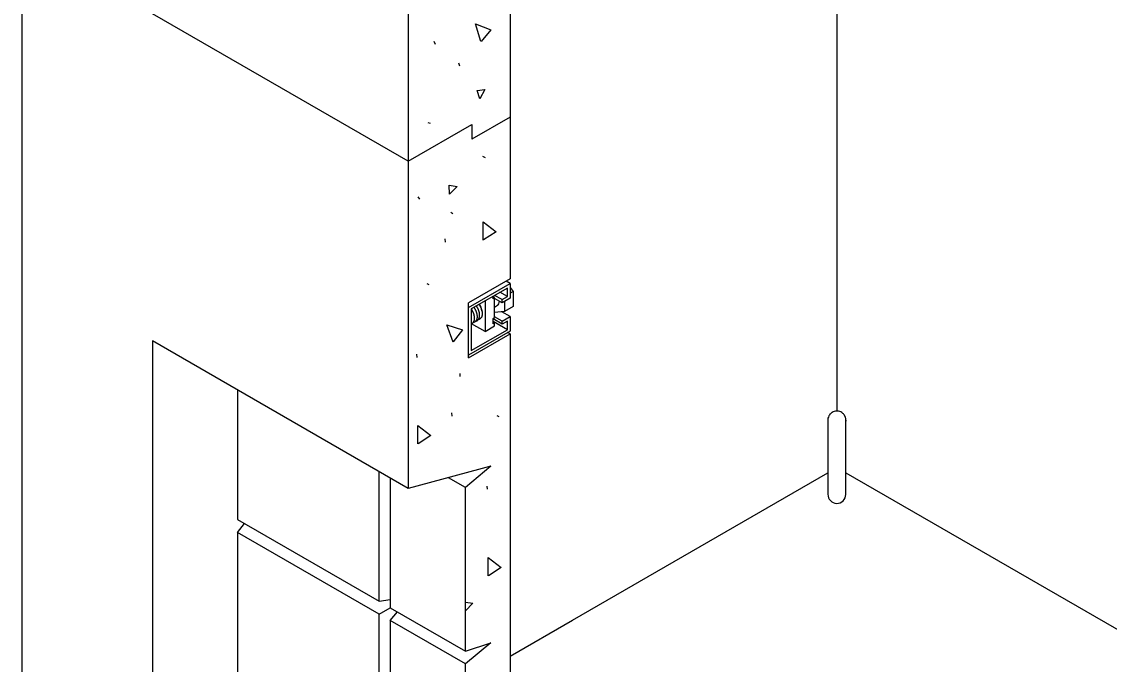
# Model space of a CAD drawing. Extents: x 99862 to 103151, y 100000 to 105076.
# Drawn here: x 101101.5 to 101403.4, y 101254.4 to 101432.8 of the extents above; entities that cross this region are included whole.
import ezdxf

# ---------------------------------------------------------------- set-up
doc = ezdxf.new("R2010")
doc.units = 0
for name, color, linetype in [('Level 11', 7, 'Continuous'), ('Level 2', 7, 'Continuous'), ('Level 3', 7, 'Continuous'), ('Level 4', 7, 'Continuous'), ('Level 5', 7, 'Continuous'), ('Level 6', 7, 'Continuous'), ('Level 7', 7, 'Continuous'), ('Level 9', 7, 'Continuous')]:
    doc.layers.add(name, color=color, linetype=linetype)

msp = doc.modelspace()

# ---------------------------------------------------------------- linework, layer by layer
at = {"layer": 'Level 11'}
for p, q in [((101225.55, 101353.51), (101237.04, 101360.14)), ((101236.3, 101358.86), (101226.29, 101353.08)), ((101237.04, 101360.14), (101235.93, 101360.78)), ((101236.3, 101356.49), (101236.3, 101358.86)), ((101237.04, 101360.14), (101237.04, 101356.06)), ((101234.83, 101354.79), (101232.76, 101355.98)), ((101234.83, 101355.64), (101232.77, 101356.83)), ((101236.3, 101356.49), (101234.24, 101357.68)), ((101234.83, 101355.64), (101236.3, 101356.49)), ((101237.04, 101356.06), (101234.83, 101354.79)), ((101234.83, 101354.79), (101234.83, 101355.64)), ((101225.55, 101340.24), (101225.55, 101353.51)), ((101226.29, 101353.08), (101226.29, 101341.52)), ((101234.83, 101348.83), (101232.32, 101350.28)), ((101236.3, 101347.3), (101232.32, 101349.6)), ((101234.83, 101349.68), (101232.76, 101350.88)), ((101237.04, 101350.96), (101234.79, 101352.26)), ((101234.83, 101349.68), (101237.04, 101350.96)), ((101234.83, 101348.83), (101234.83, 101349.68)), ((101236.3, 101349.68), (101234.83, 101348.83)), ((101236.3, 101347.3), (101236.3, 101349.68)), ((101237.04, 101350.96), (101237.04, 101346.88)), ((101237.04, 101346.88), (101225.55, 101340.24)), ((101226.29, 101341.52), (101236.3, 101347.3))]:
    msp.add_line(p, q, dxfattribs=at)
at = {"layer": 'Level 2'}
for p, q in [((101327.78, 101549.89), (101327.78, 101324.7)), ((101208.75, 101394.08), (101101.51, 101456)), ((101101.51, 101456), (101101.51, 101162.06)), ((101208.75, 101394.08), (101226.43, 101404.29)), ((101237.04, 101406.33), (101226.43, 101400.2)), ((101226.43, 101404.29), (101226.43, 101400.2)), ((101237.04, 101406.33), (101237.04, 101361.42)), ((101230.2, 101395.05), (101229.54, 101395.43)), ((101208.75, 101394.08), (101208.75, 101303.21)), ((101237.04, 101361.42), (101225.55, 101354.79)), ((101225.55, 101339.48), (101225.55, 101354.79)), ((101237.04, 101346.11), (101236.38, 101346.49)), ((101137.78, 101344.19), (101137.78, 101183)), ((101208.75, 101303.21), (101137.78, 101344.19)), ((101225.55, 101339.48), (101237.04, 101346.11)), ((101237.04, 101346.11), (101237.04, 101165.46)), ((101161.39, 101330.55), (101161.39, 101294.61)), ((101200.72, 101271.91), (101200.72, 101307.85)), ((101231.74, 101309.37), (101208.75, 101303.21)), ((101231.74, 101309.37), (101224.66, 101303.5)), ((101254.35, 101266.63), (101325.27, 101307.58)), ((101330.27, 101307.59), (101539.92, 101186.55)), ((101203.82, 101306.06), (101203.82, 101270.12)), ((101224.66, 101303.5), (101219.96, 101306.21)), ((101224.66, 101258.08), (101224.66, 101303.5)), ((101161.39, 101294.61), (101200.72, 101271.91)), ((101161.39, 101291.04), (101163.38, 101293.47)), ((101161.39, 101291.04), (101161.39, 101245.62)), ((101200.72, 101268.33), (101161.39, 101291.04)), ((101200.72, 101271.91), (101203.82, 101272.41)), ((101200.72, 101268.33), (101203.82, 101270.12)), ((101200.72, 101222.92), (101200.72, 101268.33)), ((101203.82, 101270.12), (101224.66, 101258.08)), ((101203.82, 101266.54), (101205.8, 101268.97)), ((101203.82, 101266.54), (101203.82, 101221.13)), ((101224.66, 101254.51), (101203.82, 101266.54)), ((101237.04, 101256.64), (101254.35, 101266.63)), ((101231.74, 101260.38), (101224.66, 101254.51)), ((101224.66, 101258.08), (101231.74, 101260.38)), ((101224.66, 101209.09), (101224.66, 101254.51))]:
    msp.add_line(p, q, dxfattribs=at)
at = {"layer": 'Level 3'}
for p, q in [((101237.04, 101449.19), (101237.04, 101406.33)), ((101208.75, 101443.07), (101208.75, 101394.08))]:
    msp.add_line(p, q, dxfattribs=at)
at = {"layer": 'Level 4'}
for p, q in [((101232.32, 101355.9), (101232.32, 101356.56)), ((101232.76, 101356.15), (101232.32, 101356.41)), ((101232.76, 101356.15), (101232.32, 101355.9)), ((101232.76, 101350.71), (101232.76, 101356.15)), ((101230.11, 101355.29), (101230.11, 101346.8)), ((101232.32, 101350.45), (101232.76, 101350.71)), ((101232.32, 101348.92), (101232.32, 101350.45)), ((101232.76, 101349.18), (101232.32, 101349.43)), ((101230.11, 101346.8), (101226.38, 101348.95)), ((101230.11, 101346.8), (101232.76, 101348.33)), ((101232.76, 101349.18), (101232.32, 101348.92)), ((101232.76, 101348.33), (101232.76, 101349.18))]:
    msp.add_line(p, q, dxfattribs=at)
msp.add_ellipse((101227.46, 101353.42), major_axis=(-1.25, 2.17), ratio=0.57735, start_param=3.985013, end_param=4.829212, dxfattribs=at)
at = {"layer": 'Level 5'}
for p, q in [((101237.04, 101359.05), (101237.93, 101357.93)), ((101237.93, 101357.93), (101237.04, 101357.42)), ((101237.93, 101357.93), (101237.93, 101353.74)), ((101232.76, 101353.59), (101233.57, 101354.07)), ((101235.47, 101355.16), (101235.47, 101352.32)), ((101237.93, 101353.74), (101235.47, 101352.32)), ((101235.47, 101352.32), (101232.76, 101352.07))]:
    msp.add_line(p, q, dxfattribs=at)
msp.add_ellipse((101232.32, 101356.23), major_axis=(-1.25, 2.17), ratio=0.57735, start_param=3.141566, end_param=3.926991, dxfattribs=at)
at = {"layer": 'Level 6'}
for p, q in [((101229.06, 101353.09), (101229.08, 101353.03)), ((101227.12, 101349.37), (101227.09, 101349.35)), ((101227.1, 101349.84), (101227.14, 101349.95)), ((101227.84, 101350.35), (101227.83, 101350.31)), ((101227.88, 101351.25), (101227.89, 101351.18)), ((101227.9, 101350.85), (101227.9, 101350.79)), ((101227.91, 101349.82), (101227.93, 101349.84)), ((101228.37, 101350.3), (101228.4, 101350.35)), ((101228.56, 101350.8), (101228.57, 101350.86)), ((101228.61, 101351.46), (101228.61, 101351.5)), ((101228.64, 101350.24), (101228.61, 101350.22)), ((101226.7, 101349.16), (101226.72, 101349.18))]:
    msp.add_line(p, q, dxfattribs=at)
for points, degree in [([(101226.37, 101353.01), (101226.35, 101353.03), (101226.33, 101353.06), (101226.31, 101353.09), (101226.31, 101353.09)], 3), ([(101226.46, 101352.87), (101226.44, 101352.89), (101226.41, 101352.94), (101226.38, 101352.98), (101226.37, 101353.01)], 3), ([(101226.54, 101352.73), (101226.52, 101352.75), (101226.5, 101352.8), (101226.47, 101352.85), (101226.46, 101352.87)], 3), ([(101226.62, 101352.59), (101226.6, 101352.61), (101226.58, 101352.66), (101226.55, 101352.71), (101226.54, 101352.73)], 3), ([(101226.69, 101352.44), (101226.68, 101352.47), (101226.65, 101352.52), (101226.63, 101352.56), (101226.62, 101352.59)], 3), ([(101226.76, 101352.3), (101226.75, 101352.33), (101226.73, 101352.37), (101226.7, 101352.42), (101226.69, 101352.44)], 3), ([(101227.01, 101353.5), (101227.02, 101353.49), (101227.05, 101353.45), (101227.07, 101353.42), (101227.09, 101353.39)], 3), ([(101227.09, 101353.39), (101227.1, 101353.37), (101227.13, 101353.33), (101227.16, 101353.28), (101227.17, 101353.26)], 3), ([(101227.17, 101353.26), (101227.2, 101353.21), (101227.25, 101353.12), (101227.31, 101353.02), (101227.33, 101352.98)], 3), ([(101227.33, 101352.98), (101227.34, 101352.95), (101227.37, 101352.91), (101227.39, 101352.86), (101227.41, 101352.83)], 3), ([(101227.41, 101352.83), (101227.43, 101352.79), (101227.48, 101352.69), (101227.52, 101352.59), (101227.54, 101352.55)], 3), ([(101227.54, 101352.55), (101227.55, 101352.52), (101227.57, 101352.47), (101227.59, 101352.42), (101227.6, 101352.4)], 3), ([(101227.6, 101352.4), (101227.61, 101352.38), (101227.63, 101352.33), (101227.64, 101352.28), (101227.65, 101352.25)], 3), ([(101227.81, 101353.78), (101227.79, 101353.81), (101227.76, 101353.85), (101227.73, 101353.9), (101227.72, 101353.92)], 3), ([(101227.89, 101353.65), (101227.88, 101353.67), (101227.85, 101353.72), (101227.82, 101353.76), (101227.81, 101353.78)], 3), ([(101227.97, 101353.51), (101227.96, 101353.53), (101227.93, 101353.58), (101227.9, 101353.62), (101227.89, 101353.65)], 3), ([(101228.05, 101353.37), (101228.04, 101353.39), (101228.01, 101353.44), (101227.99, 101353.48), (101227.97, 101353.51)], 3), ([(101228.19, 101353.08), (101228.17, 101353.13), (101228.12, 101353.22), (101228.07, 101353.32), (101228.05, 101353.37)], 3), ([(101228.25, 101352.93), (101228.24, 101352.96), (101228.22, 101353.01), (101228.2, 101353.05), (101228.19, 101353.08)], 3), ([(101228.37, 101352.64), (101228.35, 101352.69), (101228.31, 101352.79), (101228.27, 101352.89), (101228.25, 101352.93)], 3), ([(101228.42, 101352.5), (101228.41, 101352.52), (101228.39, 101352.57), (101228.38, 101352.62), (101228.37, 101352.64)], 3), ([(101228.46, 101352.35), (101228.45, 101352.38), (101228.44, 101352.42), (101228.42, 101352.47), (101228.42, 101352.5)], 3), ([(101228.43, 101354.31), (101228.45, 101354.29), (101228.48, 101354.24), (101228.51, 101354.2), (101228.52, 101354.18)], 3), ([(101228.52, 101354.18), (101228.54, 101354.15), (101228.57, 101354.11), (101228.6, 101354.06), (101228.61, 101354.04)], 3), ([(101228.61, 101354.04), (101228.62, 101354.01), (101228.65, 101353.97), (101228.68, 101353.92), (101228.69, 101353.9)], 3), ([(101228.69, 101353.9), (101228.7, 101353.87), (101228.73, 101353.83), (101228.76, 101353.78), (101228.77, 101353.76)], 3), ([(101228.77, 101353.76), (101228.78, 101353.73), (101228.8, 101353.68), (101228.83, 101353.64), (101228.84, 101353.61)], 3), ([(101228.84, 101353.61), (101228.86, 101353.56), (101228.91, 101353.47), (101228.95, 101353.37), (101228.97, 101353.32)], 3), ([(101228.97, 101353.32), (101228.98, 101353.3), (101229, 101353.25), (101229.02, 101353.2), (101229.03, 101353.18)], 3), ([(101229.03, 101353.18), (101229.04, 101353.15), (101229.05, 101353.12), (101229.06, 101353.09), (101229.06, 101353.09)], 3), ([(101229.08, 101353.03), (101229.1, 101352.98), (101229.12, 101352.93), (101229.13, 101352.89)], 2), ([(101229.14, 101352.87), (101229.14, 101352.85), (101229.16, 101352.81), (101229.17, 101352.76), (101229.17, 101352.74)], 3), ([(101229.17, 101352.74), (101229.18, 101352.72), (101229.19, 101352.67), (101229.21, 101352.62), (101229.21, 101352.6)], 3), ([(101229.21, 101352.6), (101229.22, 101352.57), (101229.23, 101352.52), (101229.24, 101352.48), (101229.24, 101352.45)], 3), ([(101229.24, 101352.45), (101229.25, 101352.43), (101229.26, 101352.38), (101229.27, 101352.33), (101229.27, 101352.31)], 3), ([(101226.89, 101352.01), (101226.85, 101352.11), (101226.8, 101352.2), (101226.76, 101352.3)], 2), ([(101226.78, 101349.24), (101226.8, 101349.26), (101226.82, 101349.29), (101226.85, 101349.32)], 2), ([(101226.85, 101349.32), (101226.86, 101349.34), (101226.88, 101349.37), (101226.9, 101349.4), (101226.91, 101349.42)], 3), ([(101226.94, 101351.87), (101226.93, 101351.89), (101226.91, 101351.94), (101226.89, 101351.99), (101226.89, 101352.01)], 3), ([(101226.91, 101349.42), (101226.93, 101349.45), (101226.95, 101349.48), (101226.97, 101349.51)], 2), ([(101227.02, 101349.32), (101226.98, 101349.31), (101226.95, 101349.3), (101226.91, 101349.29)], 2), ([(101226.99, 101351.72), (101226.98, 101351.74), (101226.97, 101351.79), (101226.95, 101351.84), (101226.94, 101351.87)], 3), ([(101226.98, 101349.54), (101227, 101349.56), (101227.01, 101349.59), (101227.02, 101349.62)], 2), ([(101227.04, 101351.57), (101227.03, 101351.6), (101227.01, 101351.65), (101227, 101351.69), (101226.99, 101351.72)], 3), ([(101227.02, 101349.62), (101227.03, 101349.63), (101227.04, 101349.66), (101227.05, 101349.68), (101227.05, 101349.68)], 3), ([(101227.09, 101349.35), (101227.08, 101349.35), (101227.06, 101349.34), (101227.04, 101349.33), (101227.02, 101349.32)], 3), ([(101227.08, 101351.43), (101227.07, 101351.45), (101227.06, 101351.5), (101227.04, 101351.55), (101227.04, 101351.57)], 3), ([(101227.07, 101349.73), (101227.08, 101349.76), (101227.09, 101349.8), (101227.1, 101349.84)], 2), ([(101227.11, 101351.28), (101227.1, 101351.31), (101227.09, 101351.36), (101227.08, 101351.4), (101227.08, 101351.43)], 3), ([(101227.14, 101351.14), (101227.13, 101351.17), (101227.13, 101351.21), (101227.12, 101351.26), (101227.11, 101351.28)], 3), ([(101227.22, 101349.42), (101227.19, 101349.4), (101227.15, 101349.39), (101227.12, 101349.37)], 2), ([(101227.15, 101351.07), (101227.15, 101351.09), (101227.14, 101351.12), (101227.14, 101351.14)], 2), ([(101227.14, 101349.95), (101227.16, 101350.09), (101227.17, 101350.14), (101227.18, 101350.18), (101227.18, 101350.2)], 3), ([(101227.16, 101351.01), (101227.16, 101351.02), (101227.16, 101351.04), (101227.15, 101351.06), (101227.15, 101351.07)], 3), ([(101227.18, 101350.86), (101227.18, 101350.88), (101227.17, 101350.93), (101227.17, 101350.98), (101227.16, 101351)], 3), ([(101227.19, 101350.72), (101227.19, 101350.75), (101227.19, 101350.79), (101227.18, 101350.84), (101227.18, 101350.86)], 3), ([(101227.18, 101350.2), (101227.18, 101350.22), (101227.19, 101350.26), (101227.19, 101350.3), (101227.19, 101350.32)], 3), ([(101227.2, 101350.59), (101227.2, 101350.61), (101227.2, 101350.66), (101227.19, 101350.7), (101227.19, 101350.72)], 3), ([(101227.19, 101350.32), (101227.19, 101350.37), (101227.2, 101350.41), (101227.2, 101350.45)], 2), ([(101227.2, 101350.45), (101227.2, 101350.48), (101227.2, 101350.52), (101227.2, 101350.57), (101227.2, 101350.59)], 3), ([(101227.29, 101349.47), (101227.28, 101349.47), (101227.26, 101349.45), (101227.23, 101349.43), (101227.22, 101349.42)], 3), ([(101227.36, 101349.53), (101227.34, 101349.51), (101227.33, 101349.5), (101227.31, 101349.49)], 2), ([(101227.47, 101349.63), (101227.45, 101349.61), (101227.42, 101349.58), (101227.36, 101349.53)], 2), ([(101227.56, 101349.74), (101227.56, 101349.74), (101227.53, 101349.7), (101227.5, 101349.66), (101227.47, 101349.63)], 3), ([(101227.51, 101349.67), (101227.52, 101349.68), (101227.55, 101349.68), (101227.58, 101349.69), (101227.6, 101349.7)], 3), ([(101227.58, 101349.77), (101227.58, 101349.76), (101227.57, 101349.76), (101227.57, 101349.75), (101227.56, 101349.74)], 3), ([(101227.67, 101349.91), (101227.65, 101349.88), (101227.63, 101349.84), (101227.57, 101349.76)], 2), ([(101227.6, 101349.7), (101227.64, 101349.7), (101227.67, 101349.71), (101227.7, 101349.73)], 2), ([(101227.65, 101352.25), (101227.66, 101352.23), (101227.68, 101352.18), (101227.69, 101352.13), (101227.7, 101352.11)], 3), ([(101227.72, 101350.01), (101227.71, 101349.99), (101227.7, 101349.96), (101227.68, 101349.93), (101227.67, 101349.91)], 3), ([(101227.7, 101352.1), (101227.71, 101352.08), (101227.73, 101352.03), (101227.74, 101351.99), (101227.75, 101351.96)], 3), ([(101227.71, 101349.73), (101227.73, 101349.74), (101227.76, 101349.75), (101227.79, 101349.76), (101227.81, 101349.77)], 3), ([(101227.77, 101350.12), (101227.76, 101350.1), (101227.75, 101350.08), (101227.74, 101350.05), (101227.74, 101350.05)], 3), ([(101227.75, 101351.96), (101227.75, 101351.94), (101227.77, 101351.89), (101227.78, 101351.84), (101227.79, 101351.82)], 3), ([(101227.81, 101350.23), (101227.79, 101350.19), (101227.78, 101350.16), (101227.77, 101350.12)], 2), ([(101227.79, 101351.82), (101227.79, 101351.79), (101227.8, 101351.75), (101227.81, 101351.7), (101227.82, 101351.67)], 3), ([(101227.83, 101350.31), (101227.83, 101350.3), (101227.82, 101350.28), (101227.81, 101350.25), (101227.81, 101350.23)], 3), ([(101227.81, 101349.77), (101227.85, 101349.79), (101227.88, 101349.81), (101227.91, 101349.82)], 2), ([(101227.82, 101351.67), (101227.83, 101351.63), (101227.84, 101351.58), (101227.85, 101351.53)], 2), ([(101227.86, 101350.47), (101227.86, 101350.45), (101227.85, 101350.41), (101227.84, 101350.37), (101227.84, 101350.35)], 3), ([(101227.85, 101351.53), (101227.85, 101351.51), (101227.86, 101351.46), (101227.86, 101351.42), (101227.87, 101351.39)], 3), ([(101227.88, 101350.59), (101227.88, 101350.55), (101227.87, 101350.51), (101227.86, 101350.47)], 2), ([(101227.87, 101351.39), (101227.87, 101351.37), (101227.88, 101351.32), (101227.88, 101351.28), (101227.88, 101351.25)], 3), ([(101227.9, 101350.79), (101227.9, 101350.76), (101227.89, 101350.7), (101227.89, 101350.63), (101227.88, 101350.59)], 3), ([(101227.89, 101351.18), (101227.89, 101351.16), (101227.9, 101351.09), (101227.9, 101351.03), (101227.9, 101350.98)], 3), ([(101227.9, 101350.98), (101227.9, 101350.94), (101227.9, 101350.89), (101227.9, 101350.85)], 2), ([(101227.93, 101349.84), (101227.94, 101349.84), (101227.96, 101349.86), (101227.99, 101349.87), (101228, 101349.89)], 3), ([(101228, 101349.89), (101228.03, 101349.91), (101228.06, 101349.93), (101228.09, 101349.95)], 2), ([(101228.09, 101349.95), (101228.1, 101349.97), (101228.13, 101349.99), (101228.16, 101350.02), (101228.17, 101350.03)], 3), ([(101228.17, 101350.03), (101228.18, 101350.05), (101228.21, 101350.07), (101228.23, 101350.1), (101228.24, 101350.12)], 3), ([(101228.3, 101350.1), (101228.28, 101350.09), (101228.25, 101350.08), (101228.22, 101350.08), (101228.21, 101350.08)], 3), ([(101228.24, 101350.12), (101228.28, 101350.16), (101228.31, 101350.2), (101228.34, 101350.25)], 2), ([(101228.41, 101350.13), (101228.37, 101350.12), (101228.33, 101350.11), (101228.3, 101350.1)], 2), ([(101228.34, 101350.25), (101228.35, 101350.27), (101228.36, 101350.28), (101228.37, 101350.3), (101228.37, 101350.3)], 3), ([(101228.4, 101350.35), (101228.4, 101350.35), (101228.41, 101350.37), (101228.42, 101350.39), (101228.42, 101350.41)], 3), ([(101228.51, 101350.17), (101228.49, 101350.16), (101228.46, 101350.15), (101228.42, 101350.14), (101228.41, 101350.13)], 3), ([(101228.42, 101350.41), (101228.43, 101350.42), (101228.45, 101350.46), (101228.46, 101350.49), (101228.47, 101350.51)], 3), ([(101228.5, 101352.21), (101228.49, 101352.23), (101228.48, 101352.27), (101228.47, 101352.3), (101228.47, 101352.31)], 3), ([(101228.47, 101350.51), (101228.48, 101350.55), (101228.5, 101350.59), (101228.51, 101350.62)], 2), ([(101228.53, 101352.06), (101228.53, 101352.09), (101228.52, 101352.13), (101228.5, 101352.18), (101228.5, 101352.21)], 3), ([(101228.51, 101350.62), (101228.52, 101350.64), (101228.53, 101350.68), (101228.54, 101350.72), (101228.54, 101350.74)], 3), ([(101228.57, 101350.2), (101228.56, 101350.2), (101228.54, 101350.19), (101228.53, 101350.18), (101228.51, 101350.17)], 3), ([(101228.56, 101351.92), (101228.55, 101351.94), (101228.55, 101351.99), (101228.54, 101352.04), (101228.53, 101352.06)], 3), ([(101228.55, 101350.76), (101228.55, 101350.77), (101228.55, 101350.79), (101228.56, 101350.8)], 2), ([(101228.58, 101351.78), (101228.57, 101351.83), (101228.57, 101351.87), (101228.56, 101351.92)], 2), ([(101228.57, 101350.86), (101228.57, 101350.88), (101228.58, 101350.92), (101228.59, 101350.96), (101228.59, 101350.98)], 3), ([(101228.61, 101350.22), (101228.61, 101350.22), (101228.59, 101350.22), (101228.58, 101350.21), (101228.57, 101350.2)], 3), ([(101228.6, 101351.64), (101228.59, 101351.66), (101228.59, 101351.71), (101228.58, 101351.76), (101228.58, 101351.78)], 3), ([(101228.59, 101350.98), (101228.59, 101351.02), (101228.6, 101351.07), (101228.6, 101351.11)], 2), ([(101228.61, 101351.5), (101228.61, 101351.53), (101228.6, 101351.57), (101228.6, 101351.62), (101228.6, 101351.64)], 3), ([(101228.6, 101351.11), (101228.6, 101351.13), (101228.61, 101351.17), (101228.61, 101351.22), (101228.61, 101351.24)], 3), ([(101228.61, 101351.24), (101228.61, 101351.28), (101228.61, 101351.35), (101228.61, 101351.43), (101228.61, 101351.46)], 3), ([(101228.7, 101350.29), (101228.68, 101350.27), (101228.66, 101350.26), (101228.64, 101350.25), (101228.64, 101350.24)], 3), ([(101228.79, 101350.35), (101228.76, 101350.33), (101228.73, 101350.31), (101228.7, 101350.29)], 2), ([(101228.87, 101350.43), (101228.86, 101350.42), (101228.83, 101350.39), (101228.81, 101350.37), (101228.79, 101350.36)], 3), ([(101228.94, 101350.52), (101228.92, 101350.49), (101228.89, 101350.46), (101228.87, 101350.43)], 2), ([(101229.07, 101350.7), (101229.06, 101350.69), (101229.04, 101350.65), (101229.02, 101350.62), (101228.98, 101350.57)], 3), ([(101229.12, 101350.8), (101229.11, 101350.77), (101229.09, 101350.73), (101229.07, 101350.7)], 2), ([(101229.18, 101350.93), (101229.18, 101350.92), (101229.16, 101350.88), (101229.14, 101350.84), (101229.12, 101350.8)], 3), ([(101229.24, 101351.13), (101229.23, 101351.09), (101229.22, 101351.06), (101229.18, 101350.93)], 2), ([(101229.27, 101351.25), (101229.27, 101351.23), (101229.26, 101351.19), (101229.25, 101351.15), (101229.24, 101351.13)], 3), ([(101229.27, 101352.31), (101229.27, 101352.29), (101229.28, 101352.24), (101229.29, 101352.19), (101229.29, 101352.17)], 3), ([(101229.29, 101351.37), (101229.29, 101351.35), (101229.28, 101351.31), (101229.27, 101351.27), (101229.27, 101351.25)], 3), ([(101229.29, 101352.17), (101229.3, 101352.12), (101229.3, 101352.08), (101229.31, 101352.03)], 2), ([(101229.31, 101351.5), (101229.3, 101351.46), (101229.3, 101351.42), (101229.29, 101351.38)], 2), ([(101229.31, 101352.03), (101229.31, 101352.01), (101229.31, 101351.96), (101229.31, 101351.92), (101229.32, 101351.89)], 3), ([(101229.31, 101351.6), (101229.31, 101351.59), (101229.31, 101351.55), (101229.31, 101351.52), (101229.31, 101351.5)], 3), ([(101229.32, 101351.89), (101229.32, 101351.87), (101229.32, 101351.83), (101229.32, 101351.78), (101229.32, 101351.76)], 3), ([(101229.32, 101351.76), (101229.32, 101351.74), (101229.32, 101351.69), (101229.32, 101351.65), (101229.32, 101351.63)], 3), ([(101226.29, 101348.91), (101226.3, 101348.91), (101226.31, 101348.92), (101226.33, 101348.92)], 2), ([(101226.33, 101348.92), (101226.39, 101348.95), (101226.45, 101348.98), (101226.51, 101349.01)], 2), ([(101226.51, 101349.01), (101226.51, 101349.01), (101226.51, 101349.02), (101226.52, 101349.02), (101226.52, 101349.02)], 3), ([(101226.53, 101349.02), (101226.54, 101349.03), (101226.57, 101349.05), (101226.6, 101349.07), (101226.61, 101349.09)], 3), ([(101226.61, 101349.09), (101226.64, 101349.11), (101226.67, 101349.13), (101226.7, 101349.16)], 2), ([(101226.72, 101349.18), (101226.73, 101349.19), (101226.75, 101349.2), (101226.76, 101349.22), (101226.78, 101349.24)], 3), ([(101226.91, 101349.29), (101226.89, 101349.28), (101226.86, 101349.27), (101226.82, 101349.27), (101226.8, 101349.26)], 3)]:
    msp.add_open_spline(points, degree=degree, dxfattribs=at)
at = {"layer": 'Level 7'}
msp.add_arc((101327.77, 101301.59), 2.5, 179.1031, 359.1031, dxfattribs=at)
for points, degree in [([(101327.77, 101324.7), (101327.17, 101324.74), (101326.34, 101324.32), (101325.81, 101323.77), (101325.58, 101323.43), (101325.23, 101322.61), (101325.31, 101322.42), (101325.27, 101321.92)], 3), ([(101330.27, 101321.92), (101330.25, 101322.37), (101330.3, 101322.61), (101330, 101323.37), (101329.74, 101323.76), (101329.23, 101324.28), (101328.4, 101324.75), (101327.77, 101324.7)], 3), ([(101330.27, 101301.55), (101330.27, 101310.12), (101330.27, 101313.45), (101330.27, 101320.44), (101330.27, 101322.75), (101330.27, 101321.92)], 3), ([(101325.27, 101321.92), (101325.27, 101305.57), (101325.27, 101304.99), (101325.27, 101304.48)], 2), ([(101325.27, 101304.48), (101325.27, 101302.35), (101325.27, 101302.09), (101325.27, 101301.84), (101325.27, 101301.63)], 3)]:
    msp.add_open_spline(points, degree=degree, dxfattribs=at)
at = {"layer": 'Level 9'}
for p, q in [((101216.34, 101426.49), (101216.02, 101427.31)), ((101223.11, 101420.44), (101222.8, 101421.26)), ((101214.25, 101404.78), (101214.88, 101404.65)), ((101211.49, 101384.18), (101211.94, 101383.52)), ((101220.63, 101379.9), (101221.19, 101379.6)), ((101219.09, 101371.63), (101219.03, 101372.5)), ((101213.94, 101360.14), (101214.5, 101359.83)), ((101211.27, 101339.61), (101211.21, 101340.49)), ((101223.24, 101334.31), (101223.18, 101335.18)), ((101220.94, 101323.32), (101220.88, 101324.19)), ((101233.41, 101323.51), (101233.98, 101323.21)), ((101230.75, 101302.99), (101230.69, 101303.86))]:
    msp.add_line(p, q, dxfattribs=at)
for points in [[(101228.97, 101427.29), (101227.47, 101432.19), (101231.74, 101430.55), (101229.04, 101427.35)], [(101228.7, 101411.38), (101227.89, 101413.7), (101230.09, 101414.01), (101228.7, 101411.38)], [(101220.26, 101384.94), (101220.16, 101387.4), (101222.36, 101387.06), (101220.26, 101384.94)], [(101229.57, 101372.17), (101229.56, 101377.29), (101233.16, 101374.49), (101229.65, 101372.21)], [(101221.24, 101343.87), (101219.48, 101348.69), (101223.83, 101347.28), (101221.3, 101343.94)], [(101211.48, 101315.57), (101211.47, 101320.7), (101215.08, 101317.89), (101211.56, 101315.62)], [(101230.96, 101278.95), (101230.95, 101284.07), (101234.55, 101281.26), (101231.04, 101278.99)], [(101224.66, 101271.7), (101226.74, 101271.37), (101224.66, 101269.28)]]:
    msp.add_lwpolyline(points, dxfattribs=at)

doc.saveas('drawing.dxf')
